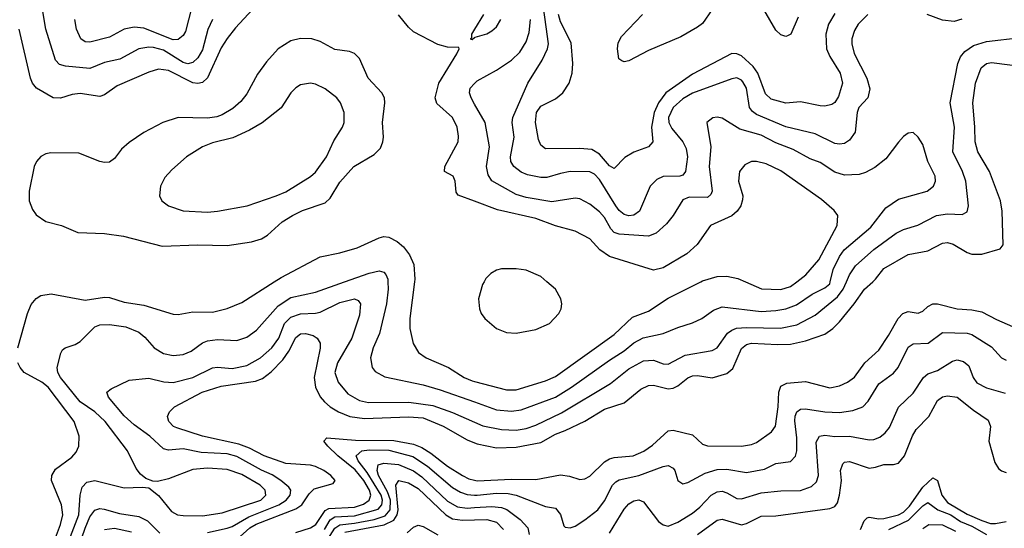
# Model space of a CAD drawing. Header units: inches. Extents: x 1308407 to 1441228, y 959628 to 1036311.
# Tile 635 of 656: x 1398143 to 1402162, y 1018995 to 1021069. Entities that reach past the tile are written whole.
import ezdxf

# ---------------------------------------------------------------- set-up
doc = ezdxf.new("R2010")
doc.units = ezdxf.units.IN
doc.header["$MEASUREMENT"] = 0
for name, color, linetype in [('B3091', 7, 'Continuous'), ('B3092', 7, 'Continuous'), ('B4001', 7, 'Continuous'), ('B4002', 7, 'Continuous')]:
    doc.layers.add(name, color=color, linetype=linetype)

msp = doc.modelspace()

# ---------------------------------------------------------------- linework, layer by layer
at = {"layer": 'B3091', "color": 5}
for points, elevation in [([(1398135.8, 1019730), (1398174.4, 1019870), (1398190, 1019907.8), (1398210, 1019932.3), (1398230, 1019944.2), (1398271.1, 1019951.1), (1398410, 1019924.7), (1398490, 1019937.8), (1398510, 1019936.1), (1398570, 1019916.3), (1398650, 1019904.6), (1398770, 1019867.3), (1398790, 1019866.7), (1398850, 1019877.6), (1398930, 1019875.9), (1398990, 1019890.8), (1399050, 1019915.1), (1399181.9, 1020000)], 2680), ([(1398303, 1018837), (1398383.9, 1019050), (1398390.6, 1019129.4), (1398397.8, 1019162.2), (1398417.3, 1019182.7), (1398450, 1019189.5), (1398570, 1019159.1), (1398643.1, 1019163.1), (1398670, 1019159.1), (1398710, 1019128), (1398762.8, 1019062.8), (1398787.2, 1019050), (1398810, 1019046.3), (1398890, 1019045.2), (1398970, 1019058.4), (1399126.8, 1019110), (1399148, 1019130), (1399145, 1019150), (1399125, 1019170), (1399050, 1019213.9), (1398990, 1019234.1), (1398910, 1019239.8), (1398850, 1019234.3), (1398750, 1019196.3), (1398705.8, 1019185.8), (1398686.8, 1019186.8), (1398658, 1019198), (1398636, 1019216), (1398618.7, 1019238.7), (1398583.8, 1019310), (1398491.6, 1019430), (1398449.6, 1019469.6), (1398390, 1019510.4), (1398309.9, 1019610), (1398299, 1019630), (1398296.8, 1019650), (1398310.7, 1019709.3), (1398317.8, 1019722.2), (1398328.9, 1019731.1), (1398370, 1019743.6), (1398390, 1019755.8), (1398450, 1019816.8), (1398470, 1019824.1), (1398510, 1019825.7), (1398576.3, 1019816.3), (1398630, 1019794.1), (1398654.6, 1019774.6), (1398691.8, 1019730), (1398730, 1019707), (1398770, 1019699.2), (1398810, 1019703.2), (1398842.8, 1019717.2), (1398889.5, 1019750.5), (1398910, 1019759.2), (1398950, 1019764.1), (1399030, 1019760.5), (1399070, 1019773.5), (1399110, 1019802.9), (1399198.2, 1019901.8), (1399250, 1019936), (1399350, 1019958), (1399469.3, 1020000)], 2660), ([(1399646.1, 1020000), (1399647.4, 1019970), (1399640.3, 1019910), (1399611.6, 1019788.4), (1399585.9, 1019730), (1399575, 1019690), (1399581.8, 1019650), (1399594.6, 1019634.6), (1399633, 1019613), (1399790, 1019579.6), (1399860, 1019560), (1400000, 1019510.3)], 2660), ([(1399755.1, 1020000), (1399736, 1019850), (1399735.9, 1019810), (1399748.9, 1019748.9), (1399771.2, 1019711.2), (1399801.7, 1019690), (1399892.8, 1019650), (1399957.2, 1019610), (1399990, 1019595.5), (1400000, 1019593)], 2680), ([(1398910, 1018977.9), (1398990, 1018995.2), (1399010, 1019002.3), (1399078.1, 1019041.9), (1399200.4, 1019090), (1399230.4, 1019110), (1399247.4, 1019130), (1399249.3, 1019150), (1399241.8, 1019161.8), (1399208.8, 1019190), (1399173.2, 1019213.2), (1399130, 1019232.2), (1399030, 1019287.4), (1398990, 1019298.1), (1398883.6, 1019303.6), (1398810, 1019318.7), (1398750, 1019313.2), (1398730, 1019318.8), (1398674.6, 1019370), (1398610, 1019416.9), (1398570, 1019452.7), (1398505.8, 1019530), (1398498.9, 1019550), (1398515.9, 1019564.1), (1398590, 1019598.3), (1398670, 1019606.3), (1398731.7, 1019591.7), (1398770, 1019588.9), (1398850, 1019610.1), (1398930, 1019649.3), (1398950, 1019652.3), (1399010, 1019645.7), (1399070, 1019658.3), (1399126.6, 1019690), (1399172.1, 1019730), (1399200.3, 1019770), (1399223.7, 1019830), (1399250, 1019855.5), (1399290, 1019868.7), (1399350, 1019871.5), (1399370, 1019876.6), (1399450, 1019915.6), (1399510.1, 1019930.1), (1399524.1, 1019924.1), (1399533.6, 1019910), (1399530, 1019863.6), (1399498.7, 1019770), (1399440.6, 1019670), (1399430.1, 1019630), (1399443.5, 1019590), (1399483.1, 1019543.1), (1399530, 1019516.4), (1399567.5, 1019507.6), (1399730.9, 1019509.1), (1399830, 1019494.8), (1399910, 1019467.5), (1400000, 1019427.6)], 2640), ([(1399030, 1018949.4), (1399083, 1018997), (1399108, 1019012), (1399270, 1019073.7), (1399294.6, 1019090), (1399324.4, 1019135.6), (1399344.5, 1019155.5), (1399422.9, 1019177.1), (1399431.2, 1019190), (1399412.9, 1019210), (1399384.9, 1019230), (1399350, 1019247), (1399330, 1019252.2), (1399230, 1019259.2), (1399140.7, 1019290), (1399081.3, 1019321.2), (1399037.9, 1019338), (1398890, 1019369.9), (1398784.7, 1019404.7), (1398771.3, 1019410), (1398751.3, 1019430), (1398746.6, 1019450), (1398754.7, 1019470), (1398774.7, 1019490), (1398887.6, 1019550), (1398965.2, 1019574.8), (1399105.1, 1019594.9), (1399134.5, 1019605.5), (1399170, 1019633.2), (1399217.9, 1019682.1), (1399242.3, 1019717.7), (1399270, 1019773.1), (1399290, 1019787.2), (1399310, 1019789.4), (1399340.7, 1019780.7), (1399357.4, 1019770), (1399369.2, 1019750), (1399369.3, 1019729.3), (1399345.4, 1019610), (1399350.4, 1019570.4), (1399370, 1019531), (1399387.2, 1019510), (1399410.1, 1019490), (1399445.1, 1019470), (1399491.1, 1019451.1), (1399550, 1019442.3), (1399730, 1019449.5), (1399790, 1019444.9), (1399871.5, 1019411.5), (1399970, 1019355.3), (1400000, 1019343.1)], 2620), ([(1398264.5, 1018890), (1398310.3, 1019010), (1398319.2, 1019050), (1398314.3, 1019090), (1398273.6, 1019190), (1398273.9, 1019210), (1398290, 1019235.5), (1398355.4, 1019284.6), (1398374.2, 1019305.8), (1398384.5, 1019330), (1398385.9, 1019370), (1398365.2, 1019430), (1398259.1, 1019570), (1398233.1, 1019590), (1398161, 1019630), (1398144.5, 1019650), (1398135.5, 1019670)], 2680), ([(1399270, 1018977.5), (1399330, 1018997.1), (1399352.5, 1019010), (1399390, 1019067.8), (1399404.5, 1019075.5), (1399510, 1019080.7), (1399546.3, 1019093.7), (1399570, 1019108.8), (1399576.6, 1019130), (1399570.7, 1019150), (1399547.6, 1019190), (1399512.5, 1019232.5), (1399441.1, 1019290), (1399401, 1019330), (1399384.8, 1019350), (1399396.5, 1019363.5), (1399514.4, 1019354.4), (1399670, 1019352.9), (1399750, 1019337.5), (1399784.1, 1019324.1), (1399821.1, 1019301.1), (1399890, 1019247.7), (1399950, 1019210.4), (1399976.9, 1019196.9), (1400000, 1019190.6)], 2580), ([(1399387.3, 1018990), (1399410.3, 1019029.7), (1399430, 1019041.6), (1399510, 1019046), (1399606.7, 1019073.3), (1399621.3, 1019090), (1399623.6, 1019110), (1399618.1, 1019130), (1399561.8, 1019221.8), (1399524.9, 1019270), (1399517.2, 1019290), (1399539.3, 1019310), (1399570, 1019314.4), (1399650, 1019312.8), (1399747.5, 1019287.5), (1399808, 1019248), (1399910, 1019161.6), (1399942.1, 1019142.1), (1399970, 1019132.3), (1400000, 1019130.4)], 2560), ([(1399401, 1018950), (1399430, 1018995.3), (1399450, 1019009.4), (1399510, 1019015.5), (1399590, 1019030.8), (1399635, 1019045), (1399656, 1019070), (1399656.2, 1019110), (1399643.9, 1019143.9), (1399608.1, 1019210), (1399602.5, 1019230), (1399606.4, 1019253.6), (1399630, 1019260.8), (1399690, 1019254.5), (1399750, 1019228.9), (1399784.3, 1019204.3), (1399890, 1019105.4), (1399930, 1019082.9), (1399970, 1019077), (1400000, 1019079)], 2540), ([(1399470, 1018979.2), (1399630.7, 1019009.3), (1399670, 1019027.4), (1399684.5, 1019050), (1399688.6, 1019070), (1399677.9, 1019170), (1399691, 1019189), (1399730, 1019180.7), (1399770, 1019157.4), (1399882.4, 1019050), (1399910, 1019033.3), (1399950, 1019027.7), (1400000, 1019029.4)], 2520), ([(1398339.6, 1018790), (1398410, 1018995.5), (1398430, 1019041.1), (1398450, 1019068.9), (1398470, 1019074.8), (1398487.6, 1019072.4), (1398550, 1019055.5), (1398630, 1019043.4), (1398664.7, 1019024.7), (1398714.9, 1018974.9)], 2640), ([(1399724.2, 1018975.8), (1399750, 1018998.8), (1399770, 1019007.3), (1399790, 1019001.5), (1399850, 1018968)], 2480), ([(1398490, 1018989.7), (1398530, 1018995.4), (1398599.9, 1018979.9)], 2620)]:
    msp.add_lwpolyline(points, dxfattribs=dict(at, elevation=elevation))
at = {"layer": 'B3092', "color": 5}
for points, elevation in [([(1399110.8, 1021129.2), (1399024.2, 1021035.8), (1398990, 1020992.1), (1398966.2, 1020953.8), (1398910, 1020831.4), (1398890, 1020812.5), (1398870, 1020808), (1398850, 1020810.9), (1398750, 1020861.6), (1398710, 1020867.4), (1398670, 1020854.9), (1398540.6, 1020799.4), (1398490, 1020762.1), (1398470, 1020755.8), (1398390, 1020767.8), (1398356.9, 1020763.1), (1398310, 1020748.2), (1398279.6, 1020750), (1398211.7, 1020790), (1398195.8, 1020810), (1398187.2, 1020830), (1398140.7, 1021030)], 2680), ([(1398930.1, 1021069.9), (1398911.4, 1021028.6), (1398890, 1020946), (1398870, 1020913), (1398850, 1020893.9), (1398830, 1020888.7), (1398810, 1020894.1), (1398730, 1020944.3), (1398690, 1020955.9), (1398670, 1020956.6), (1398630, 1020950.4), (1398552.1, 1020907.9), (1398490, 1020894.6), (1398430, 1020869.9), (1398330, 1020878.6), (1398306, 1020886), (1398290, 1020904), (1398250.5, 1021030), (1398236.6, 1021110)], 2660), ([(1398844.4, 1021115.6), (1398819.6, 1021020.4), (1398810, 1021004.8), (1398790, 1020987.8), (1398770, 1020986.1), (1398650, 1021033.6), (1398610, 1021038.2), (1398570.1, 1021029.9), (1398510, 1020997.8), (1398430, 1020977.2), (1398410, 1020977.8), (1398392.1, 1020990), (1398374.5, 1021030), (1398367.8, 1021070)], 2640), ([(1400000, 1020328.5), (1399933, 1020353), (1399925.4, 1020365.4), (1399920.5, 1020410), (1399912.2, 1020430), (1399877.4, 1020450), (1399879, 1020470), (1399932.4, 1020570), (1399934.3, 1020594.3), (1399928.6, 1020630), (1399909.1, 1020670), (1399846.4, 1020726.4), (1399839.6, 1020750), (1399853.6, 1020810), (1399927.8, 1020930), (1399937.2, 1020950), (1399935.1, 1020955.1), (1399890, 1020957.2), (1399850, 1020967.3), (1399750, 1021019.6), (1399730, 1021038), (1399690, 1021088.7)], 2680), ([(1400000, 1021029.9), (1399988, 1021010), (1399986.8, 1020993.2), (1399982, 1020990), (1399990, 1020987.7), (1400000, 1020996.3)], 2680), ([(1400000, 1020724.9), (1399985.4, 1020750), (1399978.6, 1020770), (1399981.6, 1020790), (1400000, 1020809)], 2660), ([(1399181.9, 1020000), (1399210, 1020018.1), (1399370, 1020101.4), (1399450, 1020118.1), (1399521.1, 1020138.9), (1399610, 1020179.4), (1399630, 1020184.2), (1399650, 1020181.7), (1399684.2, 1020164.2), (1399710, 1020142.6), (1399733.6, 1020110), (1399751.6, 1020070), (1399756.4, 1020010), (1399755.1, 1020000)], 2680), ([(1399469.3, 1020000), (1399570, 1020035.4), (1399610, 1020045.1), (1399630, 1020039.7), (1399638.2, 1020030), (1399645.6, 1020010), (1399646.1, 1020000)], 2660)]:
    msp.add_lwpolyline(points, dxfattribs=dict(at, elevation=elevation))
for points, elevation in [([(1399290, 1020991.8), (1399250, 1020981.9), (1399198.8, 1020950), (1399150, 1020897.4), (1399113.6, 1020846.4), (1399070, 1020766.6), (1399045.3, 1020734.7), (1399012.9, 1020707.1), (1398970, 1020680.6), (1398947.9, 1020672.1), (1398910, 1020667.4), (1398790.7, 1020669.3), (1398727, 1020650), (1398650, 1020608.9), (1398590, 1020567.7), (1398559.1, 1020540.9), (1398530, 1020503.1), (1398510, 1020487.9), (1398490, 1020485.7), (1398470, 1020489.8), (1398384.1, 1020524.1), (1398270, 1020525.8), (1398250, 1020522), (1398229.4, 1020510.6), (1398211.7, 1020490), (1398202, 1020470), (1398182, 1020370), (1398181.7, 1020330), (1398195.3, 1020295.3), (1398210, 1020272.7), (1398250, 1020245.3), (1398314, 1020230), (1398380.9, 1020200.9), (1398490, 1020196.6), (1398566.4, 1020186.4), (1398725.3, 1020145.3), (1398870, 1020150.1), (1398990, 1020147.5), (1399090, 1020163.3), (1399130, 1020174.8), (1399155.2, 1020190), (1399214.9, 1020245.1), (1399256.9, 1020270), (1399298, 1020290), (1399390, 1020322.2), (1399410, 1020341), (1399450, 1020406.7), (1399507, 1020470), (1399590, 1020519.3), (1399615.3, 1020544.7), (1399626, 1020570), (1399628.4, 1020590), (1399623.9, 1020650), (1399634.2, 1020730), (1399631.9, 1020750), (1399621.1, 1020770), (1399565.4, 1020830), (1399530.4, 1020910.4), (1399510, 1020930.8), (1399490, 1020938.4), (1399430, 1020946.6), (1399370, 1020979.5), (1399336, 1020990)], 2720), ([(1399330, 1020809.7), (1399290, 1020803.5), (1399270, 1020791.2), (1399250.2, 1020769.8), (1399210.6, 1020709.4), (1399132.3, 1020647.7), (1399081.5, 1020618.5), (1399012.9, 1020587.2), (1398930, 1020566), (1398888.8, 1020550), (1398824.2, 1020510), (1398763.6, 1020456.4), (1398735.2, 1020424.8), (1398718, 1020390), (1398714, 1020350), (1398723.8, 1020330), (1398750.4, 1020310), (1398810, 1020288.8), (1398910, 1020283.3), (1398950, 1020288.6), (1399071.5, 1020310), (1399190, 1020350.1), (1399230, 1020367.3), (1399330, 1020429.4), (1399350, 1020446.8), (1399395.8, 1020510), (1399425.4, 1020574.6), (1399460.5, 1020630), (1399468.2, 1020650), (1399468.2, 1020690), (1399452.6, 1020730), (1399438, 1020750), (1399390, 1020787.1), (1399350, 1020806)], 2740)]:
    msp.add_lwpolyline(points, close=True, dxfattribs=dict(at, elevation=elevation))
at = {"layer": 'B4001', "color": 5}
for points, elevation in [([(1400000, 1019343.1), (1400010, 1019339.1), (1400090, 1019323.2), (1400170, 1019325.9), (1400270, 1019345), (1400330, 1019378.9), (1400370, 1019393.1), (1400450, 1019431.9), (1400530, 1019480.1), (1400610, 1019506.8), (1400678.4, 1019561.6), (1400710, 1019577.3), (1400730, 1019577.8), (1400790, 1019563.9), (1400810, 1019566.3), (1400830, 1019575.2), (1400870, 1019607.7), (1400890, 1019616.3), (1400910, 1019617.7), (1400970, 1019608.6), (1401030, 1019626.4), (1401054.2, 1019645.8), (1401090, 1019728.5), (1401110, 1019744.5), (1401130.7, 1019749.3), (1401236.1, 1019743.9), (1401290, 1019745.9), (1401350, 1019759.1), (1401430, 1019786.9), (1401462.7, 1019810), (1401490, 1019837.2), (1401549.9, 1019910.1), (1401591.2, 1019970), (1401625, 1020000)], 2620), ([(1400000, 1019427.6), (1400033, 1019413), (1400110, 1019397.4), (1400170, 1019395.3), (1400210, 1019402.2), (1400250, 1019415.4), (1400354.4, 1019465.6), (1400555, 1019584.9), (1400630, 1019644.9), (1400690, 1019677.1), (1400730, 1019680.9), (1400770, 1019665.9), (1400790, 1019664.5), (1400859.1, 1019700.9), (1400970, 1019719.8), (1400990, 1019730.2), (1401031.7, 1019790), (1401050, 1019803.3), (1401069.6, 1019810.3), (1401110, 1019814.1), (1401248.9, 1019811.1), (1401315.9, 1019824.1), (1401390, 1019864.2), (1401481, 1019939), (1401504.5, 1019970), (1401517.7, 1020000)], 2640), ([(1400000, 1019510.3), (1400090, 1019478.4), (1400150, 1019472.5), (1400190, 1019477.6), (1400330, 1019530.1), (1400394.9, 1019570), (1400550, 1019680.8), (1400610, 1019718.5), (1400650, 1019751.1), (1400688.2, 1019771.8), (1400770, 1019788.9), (1400830, 1019814), (1400890, 1019832.4), (1400927.1, 1019850), (1400975.2, 1019884.8), (1401010, 1019897.5), (1401170, 1019879.2), (1401230, 1019882.3), (1401270, 1019889.7), (1401313.5, 1019906.5), (1401377.5, 1019950), (1401430, 1019974.8), (1401450, 1019992.2), (1401451.8, 1020000)], 2660), ([(1400000, 1019593), (1400130, 1019559.9), (1400170, 1019559.9), (1400290, 1019595.5), (1400330, 1019614.4), (1400570, 1019784.7), (1400644.5, 1019855.5), (1400710, 1019880.5), (1400790, 1019933.2), (1400923.5, 1020000)], 2680), ([(1400038.6, 1020000), (1400031.7, 1019988.3), (1400016.2, 1019930), (1400019.7, 1019890), (1400027.2, 1019870), (1400042, 1019850), (1400089.6, 1019809.6), (1400130, 1019793.2), (1400170, 1019790.9), (1400250, 1019805.1), (1400305.7, 1019830), (1400343.8, 1019870), (1400352.8, 1019890), (1400355.5, 1019910), (1400352.5, 1019930), (1400329.8, 1019970), (1400294.7, 1020000)], 2720), ([(1401105.3, 1020000), (1401171.2, 1019971.2), (1401250, 1019969.1), (1401290, 1019981.1), (1401314.7, 1020000)], 2680), ([(1400000, 1019190.6), (1400010, 1019187.8), (1400150, 1019195.1), (1400250, 1019194.1), (1400350, 1019212.2), (1400387.8, 1019207.8), (1400430, 1019194.2), (1400450, 1019196), (1400470, 1019207.8), (1400530, 1019266), (1400550, 1019277.8), (1400570, 1019283.9), (1400647.3, 1019290), (1400691.2, 1019308.8), (1400726.4, 1019333.6), (1400790, 1019392.8), (1400810, 1019395.1), (1400890, 1019375.9), (1400930, 1019337.8), (1400950, 1019331.6), (1401090, 1019329.5), (1401130, 1019336.4), (1401150, 1019345), (1401211.5, 1019388.5), (1401228.2, 1019411.8), (1401239.7, 1019490), (1401241.4, 1019550), (1401250, 1019574.3), (1401274.1, 1019585.9), (1401350, 1019593), (1401450, 1019567.9), (1401490, 1019575.3), (1401522.7, 1019590), (1401550, 1019611), (1401593.4, 1019670), (1401650, 1019721.1), (1401690, 1019780.7), (1401728.8, 1019850), (1401748.4, 1019870), (1401770, 1019878.6), (1401810, 1019871.9), (1401830, 1019879.7), (1401850, 1019898.9), (1401870, 1019910.2), (1401890, 1019909.5), (1401970, 1019889.6), (1402030, 1019886.2), (1402070, 1019877.7), (1402130, 1019846), (1402270, 1019784.8)], 2580), ([(1400000, 1019130.4), (1400009.8, 1019129.8), (1400090, 1019137.9), (1400136.8, 1019136.8), (1400169.2, 1019129.2), (1400290, 1019083.5), (1400330, 1019076.9), (1400350, 1019050.5), (1400364.6, 1019004.6), (1400370, 1018998.9), (1400390, 1018996.5), (1400410, 1019003.2), (1400450, 1019028.7), (1400502.4, 1019070), (1400530, 1019106.7), (1400563.4, 1019170), (1400576.4, 1019183.6), (1400590, 1019192), (1400670, 1019210.5), (1400770, 1019247.3), (1400790, 1019251), (1400810, 1019240.3), (1400817.6, 1019230), (1400830.2, 1019190.2), (1400850, 1019176), (1400870, 1019181.6), (1400940.5, 1019219.5), (1400990, 1019234.4), (1401030, 1019235.7), (1401110, 1019221.7), (1401183.7, 1019236.3), (1401230, 1019258.3), (1401290, 1019266.5), (1401310, 1019288.7), (1401314.8, 1019310), (1401315.8, 1019364.2), (1401307.3, 1019432.7), (1401307.9, 1019452.1), (1401315.3, 1019470), (1401330, 1019480.8), (1401350, 1019481.9), (1401429.2, 1019469.2), (1401490, 1019466.5), (1401544.5, 1019475.5), (1401584, 1019490), (1401606.8, 1019513.2), (1401650, 1019583.2), (1401710, 1019627.9), (1401729.2, 1019650), (1401770, 1019732.7), (1401790, 1019746.9), (1401850.7, 1019749.3), (1401910, 1019793.6), (1402010, 1019790.1), (1402030, 1019785.4), (1402110, 1019734.4), (1402150.1, 1019690.1), (1402170, 1019680.1)], 2560), ([(1400550, 1018975.1), (1400610, 1019073.4), (1400630, 1019095.1), (1400650, 1019106.4), (1400670, 1019110.9), (1400690, 1019103.2), (1400750, 1019022.2), (1400770, 1019008.6), (1400790, 1019004), (1400830, 1019019.5), (1400890, 1019056.4), (1400919.6, 1019080.4), (1400965, 1019130), (1400990, 1019143.6), (1401010, 1019145.7), (1401030, 1019139.2), (1401070, 1019115.9), (1401090, 1019115.4), (1401170, 1019138.7), (1401250, 1019147.1), (1401330, 1019149.3), (1401375.2, 1019164.8), (1401395.6, 1019184.4), (1401403.4, 1019210), (1401393.5, 1019346.5), (1401407.1, 1019370), (1401430, 1019374.7), (1401470, 1019369.6), (1401530.5, 1019370.5), (1401610, 1019355), (1401630, 1019356.6), (1401653.9, 1019366.1), (1401676.2, 1019383.8), (1401693.7, 1019406.3), (1401730.8, 1019489.2), (1401790, 1019545.8), (1401832.8, 1019610), (1401850, 1019625), (1401890, 1019638.1), (1401950, 1019676.8), (1401970, 1019681.2), (1401995.2, 1019675.2), (1402017.6, 1019657.6), (1402035, 1019610), (1402050, 1019588.2), (1402090, 1019566.9), (1402165.9, 1019545.9)], 2540), ([(1400910, 1018969.6), (1400990, 1019027.4), (1401010, 1019032), (1401090, 1019009.4), (1401110, 1019014.6), (1401170, 1019044.6), (1401230, 1019045.2), (1401450, 1019075.9), (1401470, 1019083.2), (1401481.2, 1019098.8), (1401489.8, 1019129.8), (1401497, 1019190), (1401493.2, 1019230), (1401502.4, 1019257.6), (1401510, 1019264.2), (1401530, 1019267.2), (1401610, 1019240.5), (1401636.4, 1019243.6), (1401670, 1019254.5), (1401710, 1019254.4), (1401730, 1019260.7), (1401754.4, 1019290), (1401787.6, 1019372.4), (1401802.4, 1019397.6), (1401853.9, 1019450), (1401890, 1019515.9), (1401910, 1019530.7), (1401930, 1019535), (1401970, 1019528.8), (1402036.2, 1019476.2), (1402096.3, 1019436.3), (1402105.2, 1019410), (1402099.2, 1019350), (1402123.6, 1019263.6), (1402138.7, 1019238.7), (1402150, 1019229.2), (1402170, 1019222.3)], 2520), ([(1401574.7, 1018990), (1401590, 1019025.7), (1401602.9, 1019037.1), (1401610, 1019040.4), (1401650, 1019033), (1401670, 1019034.2), (1401730, 1019049.5), (1401750, 1019060.4), (1401774.6, 1019085.4), (1401830, 1019163), (1401870, 1019200.4), (1401890, 1019190.3), (1401906.6, 1019130), (1401930, 1019099.4), (1402010, 1019052.8), (1402070, 1019026), (1402105.9, 1019014.1), (1402126.3, 1019013.7), (1402170, 1019022.5)], 2480), ([(1400000, 1019079), (1400070, 1019083.8), (1400110, 1019079.3), (1400131.8, 1019071.8), (1400186.4, 1019030), (1400217.3, 1018997.3), (1400222.7, 1018970)], 2540), ([(1401690.6, 1018990), (1401771.7, 1019028.3), (1401830, 1019087), (1401850, 1019099.8), (1401890.2, 1019070.2), (1401943.7, 1019050), (1401983.2, 1019023.1), (1402030, 1019003.6), (1402088.8, 1018968.8)], 2460), ([(1400000, 1019029.4), (1400050, 1019031.1), (1400090, 1019019.2), (1400117.4, 1018990)], 2520), ([(1401830, 1018993.7), (1401854, 1019010), (1401910, 1019009.4), (1401962.6, 1018982.6)], 2440)]:
    msp.add_lwpolyline(points, dxfattribs=dict(at, elevation=elevation))
at = {"layer": 'B4002', "color": 5}
for points, elevation in [([(1401604.5, 1021090), (1401565.5, 1021050), (1401550, 1021024.7), (1401540.4, 1020990), (1401539.5, 1020970), (1401549.3, 1020930.7), (1401600.8, 1020830), (1401612.9, 1020787.2), (1401605.4, 1020750), (1401568.6, 1020710), (1401561.2, 1020690), (1401553, 1020610), (1401530, 1020577.2), (1401510, 1020564), (1401490, 1020560.6), (1401470, 1020563.8), (1401390, 1020602.7), (1401270, 1020632.1), (1401150, 1020682.4), (1401133.8, 1020693.8), (1401122.3, 1020710), (1401109.2, 1020789.2), (1401095.1, 1020815.1), (1401090, 1020822.2), (1401070, 1020831.8), (1401050, 1020828), (1400890, 1020768.5), (1400850, 1020746.1), (1400810.6, 1020710), (1400791.9, 1020670), (1400792.9, 1020650), (1400804.6, 1020624.6), (1400849.6, 1020570), (1400863.8, 1020543.8), (1400869.6, 1020510), (1400860.4, 1020450), (1400850, 1020434.4), (1400838, 1020430), (1400770.1, 1020429.9), (1400743.3, 1020416.7), (1400717.1, 1020390), (1400672.6, 1020287.4), (1400650, 1020271), (1400630, 1020268.5), (1400610, 1020274.2), (1400590, 1020291), (1400576.4, 1020310), (1400510, 1020417.1), (1400490, 1020438.2), (1400470, 1020448.8), (1400390, 1020449), (1400350, 1020442.1), (1400295, 1020425), (1400270, 1020425.2), (1400215.9, 1020435.9), (1400190, 1020447.5), (1400160.6, 1020470), (1400147.5, 1020490), (1400146.1, 1020510), (1400161.2, 1020590), (1400153.5, 1020650), (1400156.1, 1020670), (1400216.8, 1020810), (1400276.2, 1020903.8), (1400297.6, 1020950), (1400302, 1020970), (1400277.2, 1021150)], 2640), ([(1400036.3, 1021090), (1400000, 1021029.9)], 2680), ([(1401470, 1021094), (1401444.1, 1021050), (1401433.6, 1021010), (1401436.8, 1020950), (1401450, 1020918.5), (1401491.5, 1020850), (1401501.3, 1020810), (1401484.9, 1020755.1), (1401470, 1020730.7), (1401457.5, 1020722.5), (1401430, 1020716.1), (1401410, 1020717.6), (1401330, 1020733.9), (1401270, 1020728.3), (1401210, 1020744.8), (1401186.8, 1020766.8), (1401155.8, 1020850), (1401137.3, 1020877.3), (1401090, 1020921.3), (1401070, 1020929.9), (1401050, 1020930.3), (1400890, 1020846.5), (1400780.4, 1020770), (1400750.7, 1020730), (1400733.2, 1020690), (1400722.1, 1020630), (1400727.2, 1020570), (1400709.5, 1020550.5), (1400650, 1020528.1), (1400613.3, 1020506.6), (1400570, 1020462.2), (1400550, 1020472.2), (1400510, 1020520.9), (1400478.9, 1020538.9), (1400430, 1020543.5), (1400290, 1020542.7), (1400270, 1020556.4), (1400260.5, 1020580.5), (1400248.7, 1020650), (1400252.2, 1020690), (1400270, 1020716), (1400330, 1020746.6), (1400360.2, 1020770), (1400386.6, 1020810), (1400397.8, 1020850), (1400400.7, 1020890), (1400393.9, 1020973.9), (1400350, 1021059.8), (1400342.2, 1021090)], 2620), ([(1400969.3, 1021110), (1400930, 1021052.9), (1400910, 1021038), (1400841.8, 1020998.2), (1400710, 1020943.5), (1400630, 1020900.9), (1400610, 1020897.3), (1400600.9, 1020900.9), (1400589.2, 1020909.2), (1400582.8, 1020950), (1400585.7, 1020974.3), (1400599.6, 1021000.4), (1400685.2, 1021090)], 2580), ([(1401321.1, 1021078.9), (1401290.5, 1021009.5), (1401277.3, 1021002.7), (1401270, 1021000.3), (1401250, 1021007.3), (1401230, 1021026.3), (1401180.6, 1021110)], 2580), ([(1401989.4, 1021070.6), (1401958, 1021062), (1401910, 1021067), (1401847.6, 1021090)], 2640), ([(1400000, 1020996.3), (1400002, 1020998), (1400050, 1021010.6), (1400070, 1021023.1), (1400090, 1021039.3), (1400107.6, 1021070)], 2680), ([(1400000, 1020809), (1400010, 1020819.3), (1400090, 1020863.5), (1400150, 1020903.8), (1400184.2, 1020935.8), (1400210, 1020977.8), (1400222.9, 1021017.1), (1400227.6, 1021070)], 2660), ([(1401517.7, 1020000), (1401530, 1020027.8), (1401555.3, 1020064.7), (1401630, 1020132.2), (1401721.3, 1020198.7), (1401750, 1020213.6), (1401809.4, 1020230.6), (1401885.6, 1020270), (1401930, 1020276.4), (1401990, 1020273.7), (1402010, 1020284.6), (1402016.5, 1020310), (1402004.7, 1020410), (1401991.1, 1020450), (1401952.6, 1020530), (1401958.5, 1020630), (1401940.7, 1020730), (1401972.1, 1020890), (1401982.8, 1020917.2), (1402000.6, 1020939.4), (1402036, 1020964), (1402090, 1020979.5), (1402230, 1020995.6)], 2640), ([(1401625, 1020000), (1401636.3, 1020010), (1401670, 1020053.9), (1401769.2, 1020110.8), (1401850, 1020126.7), (1401910, 1020157.2), (1401930, 1020159.8), (1401953.8, 1020153.8), (1402010, 1020119.3), (1402030, 1020112.7), (1402070, 1020112), (1402145.7, 1020134.3), (1402156.8, 1020150), (1402152.7, 1020287.3), (1402146.6, 1020330), (1402101.1, 1020450), (1402053.9, 1020530), (1402043, 1020570), (1402042.4, 1020630), (1402033.1, 1020730), (1402045.1, 1020810), (1402067.4, 1020872.6), (1402089.6, 1020890.4), (1402110, 1020894.1), (1402270, 1020874.3)], 2620), ([(1401451.8, 1020000), (1401463.6, 1020050), (1401490, 1020102.8), (1401509, 1020130), (1401616.7, 1020223.3), (1401679.1, 1020300.9), (1401730, 1020336.6), (1401847.6, 1020370), (1401872.9, 1020390), (1401880.6, 1020410), (1401879.5, 1020430), (1401849.8, 1020490), (1401830, 1020559.3), (1401810, 1020589.4), (1401790, 1020609.2), (1401770, 1020606), (1401750, 1020592), (1401730.3, 1020569.7), (1401678.8, 1020501.2), (1401633.9, 1020466.1), (1401594.9, 1020445.1), (1401570, 1020437.3), (1401510, 1020434.3), (1401470, 1020446.7), (1401410, 1020486.2), (1401370, 1020501.5), (1401299.9, 1020539.9), (1401230, 1020566.2), (1401170, 1020597.9), (1401082.7, 1020622.7), (1401010, 1020666.6), (1400990, 1020671), (1400972.1, 1020667.9), (1400948, 1020650), (1400964.1, 1020550), (1400957.3, 1020470), (1400970.1, 1020370), (1400964.7, 1020355.3), (1400950, 1020344), (1400875.4, 1020344.6), (1400850, 1020334.8), (1400810, 1020269.7), (1400783.5, 1020236.5), (1400741.3, 1020198.7), (1400710, 1020185.6), (1400590, 1020194.1), (1400570, 1020201.5), (1400555.7, 1020215.7), (1400530, 1020262.7), (1400510, 1020284.6), (1400470, 1020316.5), (1400430, 1020338.3), (1400410, 1020340.6), (1400314.6, 1020325.4), (1400210, 1020343.9), (1400170, 1020356.3), (1400070, 1020412.1), (1400055.5, 1020435.5), (1400048.9, 1020470), (1400060.9, 1020550), (1400043.6, 1020650), (1400000, 1020724.9)], 2660), ([(1401314.7, 1020000), (1401351.7, 1020028.3), (1401405, 1020090), (1401480.3, 1020230), (1401482.6, 1020270), (1401468.2, 1020290), (1401415.3, 1020335.3), (1401250, 1020452.1), (1401190, 1020481.3), (1401150, 1020490.6), (1401130, 1020489.8), (1401102.8, 1020477.2), (1401081.6, 1020450), (1401076.8, 1020410), (1401094.3, 1020350), (1401093.6, 1020333.6), (1401086.4, 1020310), (1401071.9, 1020288.1), (1401050, 1020269.1), (1400963.1, 1020230), (1400908.3, 1020151.7), (1400865.8, 1020114.2), (1400770, 1020056.5), (1400730, 1020047.6), (1400550, 1020102.6), (1400510.6, 1020130.6), (1400470, 1020174.9), (1400410, 1020206.2), (1400330, 1020228), (1400250, 1020257.6), (1400094, 1020294), (1400000, 1020328.5)], 2680), ([(1400294.7, 1020000), (1400270, 1020021), (1400210, 1020046.8), (1400170, 1020052.1), (1400110, 1020052.3), (1400090, 1020047.6), (1400065.9, 1020034.1), (1400046.5, 1020013.5), (1400038.6, 1020000)], 2720), ([(1400923.5, 1020000), (1400930, 1020003.2), (1400990, 1020020.9), (1401030, 1020022.3), (1401073.8, 1020013.8), (1401105.3, 1020000)], 2680)]:
    msp.add_lwpolyline(points, dxfattribs=dict(at, elevation=elevation))

doc.saveas('drawing.dxf')
